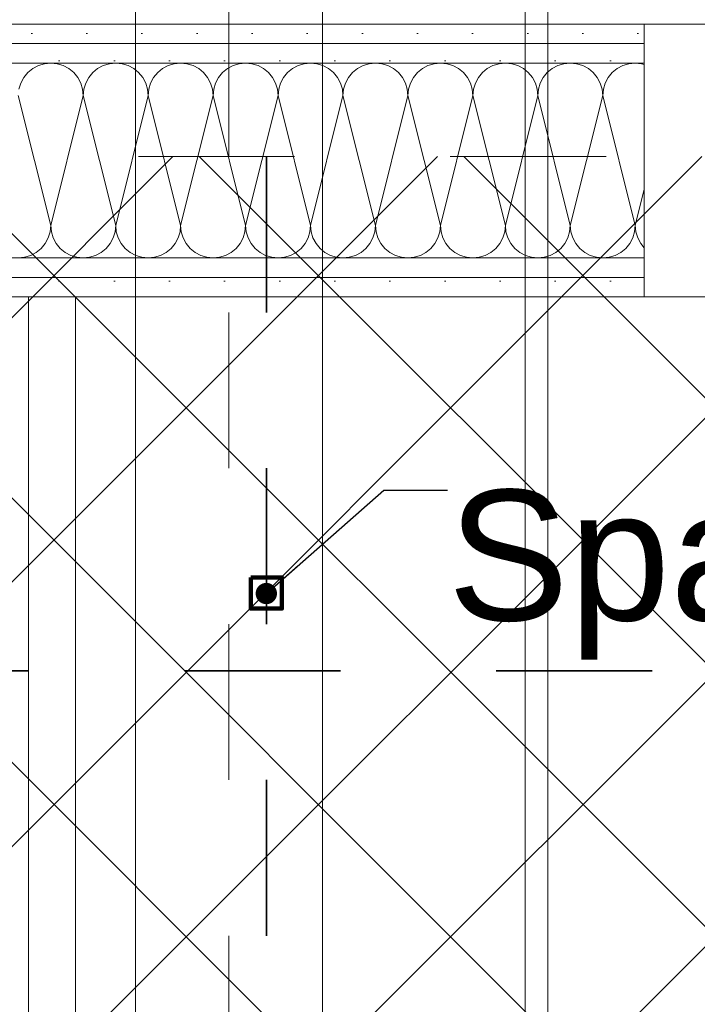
# Model space of a CAD drawing. Header units: metres. Extents: x -3.6 to 84.5, y -11 to 16.8.
# Tile 267 of 389: x 45.459 to 45.894, y 3.266 to 3.898. Entities that reach past the tile are written whole.
import ezdxf

# ---------------------------------------------------------------- set-up
doc = ezdxf.new("R2010")
doc.units = ezdxf.units.M
doc.header["$MEASUREMENT"] = 0
for name, pattern in [('Achse', [0.2, 0.1, -0.05, 0, -0.05]), ('Punktlinie weit', [0.06, 0.01, -0.05]), ('STRICHPUNKT', [0.015, 0.0075, -0.00375, 0, -0.00375])]:
    doc.linetypes.add(name, pattern=pattern)
for name, color, linetype in [('154 - Bemaßung_ Beschriftung.Ausbau - Deckenspiegel', 7, 'Continuous'), ('305 - Elemente.Linie_ Schraffur - Deckenspiegel', 7, 'Continuous'), ('Neubau_154 - Bemaßung_ Beschriftung.Ausbau - Deckenspiegel', 7, 'Continuous'), ('Neubau_606 - Struktur.Wand Innen Ausbau', 7, 'Continuous'), ('Neubau_651 - Abdeckung.Decke abgehängt_ bekleidet', 7, 'Continuous'), ('Neubau_702 - Einrichtung.Möbel Sanitär', 7, 'Continuous')]:
    doc.layers.add(name, color=color, linetype=linetype)
doc.styles.add('ERSTELLTER_STIL_2', font='txt')
doc.dimstyles.new('ERSTELLTER_STIL__1', dxfattribs={"dimtxt": 0.1, "dimasz": 0.0532, "dimexe": 0.18, "dimexo": 0.0625, "dimgap": 0, "dimtad": 1, "dimzin": 0, "dimdsep": 46, "dimtxsty": 'ERSTELLTER_STIL_2', "dimblk": 'ARROWHEAD_2', "dimblk1": 'ARROWHEAD_2', "dimblk2": 'ARROWHEAD_2', "dimcen": 0.09, "dimse1": 1, "dimse2": 1, "dimclrd": 7, "dimclre": 7, "dimclrt": 7, "dimazin": 0, "dimtfac": 1, "dimtdec": 4, "dimtmove": 0, "dimatfit": 3, "dimfxl": 1, "dimtolj": 1, "dimtzin": 0, "dimarcsym": 0})
doc.dimstyles.new('ERSTELLTER_STIL__5', dxfattribs={"dimtxt": 0.18, "dimasz": 0.02736, "dimexe": 0.18, "dimexo": 0.0625, "dimgap": 0, "dimtad": 0, "dimtih": 1, "dimtoh": 1, "dimdec": 4, "dimzin": 0, "dimdsep": 46, "dimcen": 0.09, "dimadec": 0, "dimazin": 0, "dimtfac": 1, "dimtdec": 4, "dimtmove": 0, "dimatfit": 3, "dimldrblk": 'ARROWHEAD_11', "dimfxl": 1, "dimtolj": 1, "dimtzin": 0, "dimarcsym": 0})
pattern_1 = [(45, (0, 0), (-0.01767767, 0.01767767), [0, -0.025])]

# ---------------------------------------------------------------- blocks, each defined once
blk = doc.blocks.new('*X1')
at = {"layer": 'Neubau_606 - Struktur.Wand Innen Ausbau', "color": 7, "linetype": 'Continuous', "lineweight": 5}
for p, q in [((45.4712, 3.86841), (45.46759, 3.86649)), ((45.4751, 3.8696), (45.4712, 3.86841)), ((45.47917, 3.87), (45.4751, 3.8696)), ((45.48323, 3.8696), (45.47917, 3.87)), ((45.48714, 3.86841), (45.48323, 3.8696)), ((45.49074, 3.86649), (45.48714, 3.86841)), ((45.51286, 3.86841), (45.50926, 3.86649)), ((45.51677, 3.8696), (45.51286, 3.86841)), ((45.52084, 3.87), (45.51677, 3.8696)), ((45.5249, 3.8696), (45.52084, 3.87)), ((45.52881, 3.86841), (45.5249, 3.8696)), ((45.53241, 3.86649), (45.52881, 3.86841)), ((45.55453, 3.86841), (45.55093, 3.86649)), ((45.55844, 3.8696), (45.55453, 3.86841)), ((45.5625, 3.87), (45.55844, 3.8696)), ((45.56657, 3.8696), (45.5625, 3.87)), ((45.57047, 3.86841), (45.56657, 3.8696)), ((45.57408, 3.86649), (45.57047, 3.86841)), ((45.5962, 3.86841), (45.59259, 3.86649)), ((45.6001, 3.8696), (45.5962, 3.86841)), ((45.60417, 3.87), (45.6001, 3.8696)), ((45.60823, 3.8696), (45.60417, 3.87)), ((45.61214, 3.86841), (45.60823, 3.8696)), ((45.61574, 3.86649), (45.61214, 3.86841)), ((45.63786, 3.86841), (45.63426, 3.86649)), ((45.64177, 3.8696), (45.63786, 3.86841)), ((45.64584, 3.87), (45.64177, 3.8696)), ((45.6499, 3.8696), (45.64584, 3.87)), ((45.65381, 3.86841), (45.6499, 3.8696)), ((45.65741, 3.86649), (45.65381, 3.86841)), ((45.67953, 3.86841), (45.67593, 3.86649)), ((45.68344, 3.8696), (45.67953, 3.86841)), ((45.6875, 3.87), (45.68344, 3.8696)), ((45.69157, 3.8696), (45.6875, 3.87)), ((45.69547, 3.86841), (45.69157, 3.8696)), ((45.69908, 3.86649), (45.69547, 3.86841)), ((45.7212, 3.86841), (45.71759, 3.86649)), ((45.7251, 3.8696), (45.7212, 3.86841)), ((45.72917, 3.87), (45.7251, 3.8696)), ((45.73323, 3.8696), (45.72917, 3.87)), ((45.73714, 3.86841), (45.73323, 3.8696)), ((45.74074, 3.86649), (45.73714, 3.86841)), ((45.76286, 3.86841), (45.75926, 3.86649)), ((45.76677, 3.8696), (45.76286, 3.86841)), ((45.77084, 3.87), (45.76677, 3.8696)), ((45.7749, 3.8696), (45.77084, 3.87)), ((45.77881, 3.86841), (45.7749, 3.8696)), ((45.78241, 3.86649), (45.77881, 3.86841)), ((45.80453, 3.86841), (45.80093, 3.86649)), ((45.80844, 3.8696), (45.80453, 3.86841)), ((45.8125, 3.87), (45.80844, 3.8696)), ((45.81657, 3.8696), (45.8125, 3.87)), ((45.82047, 3.86841), (45.81657, 3.8696)), ((45.82408, 3.86649), (45.82047, 3.86841)), ((45.8462, 3.86841), (45.84259, 3.86649)), ((45.8501, 3.8696), (45.8462, 3.86841)), ((45.85417, 3.87), (45.8501, 3.8696)), ((45.85823, 3.8696), (45.85417, 3.87)), ((45.85999, 3.86906), (45.85823, 3.8696)), ((45.46444, 3.8639), (45.46185, 3.86074)), ((45.46759, 3.86649), (45.46444, 3.8639)), ((45.4939, 3.8639), (45.49074, 3.86649)), ((45.49649, 3.86074), (45.4939, 3.8639)), ((45.5061, 3.8639), (45.50351, 3.86074)), ((45.50926, 3.86649), (45.5061, 3.8639)), ((45.53557, 3.8639), (45.53241, 3.86649)), ((45.53816, 3.86074), (45.53557, 3.8639)), ((45.54777, 3.8639), (45.54518, 3.86074)), ((45.55093, 3.86649), (45.54777, 3.8639)), ((45.57723, 3.8639), (45.57408, 3.86649)), ((45.57982, 3.86074), (45.57723, 3.8639)), ((45.58944, 3.8639), (45.58685, 3.86074)), ((45.59259, 3.86649), (45.58944, 3.8639)), ((45.6189, 3.8639), (45.61574, 3.86649)), ((45.62149, 3.86074), (45.6189, 3.8639)), ((45.6311, 3.8639), (45.62851, 3.86074)), ((45.63426, 3.86649), (45.6311, 3.8639)), ((45.66057, 3.8639), (45.65741, 3.86649)), ((45.66316, 3.86074), (45.66057, 3.8639)), ((45.67277, 3.8639), (45.67018, 3.86074)), ((45.67593, 3.86649), (45.67277, 3.8639)), ((45.70223, 3.8639), (45.69908, 3.86649)), ((45.70482, 3.86074), (45.70223, 3.8639)), ((45.71444, 3.8639), (45.71185, 3.86074)), ((45.71759, 3.86649), (45.71444, 3.8639)), ((45.7439, 3.8639), (45.74074, 3.86649)), ((45.74649, 3.86074), (45.7439, 3.8639)), ((45.7561, 3.8639), (45.75351, 3.86074)), ((45.75926, 3.86649), (45.7561, 3.8639)), ((45.78557, 3.8639), (45.78241, 3.86649)), ((45.78816, 3.86074), (45.78557, 3.8639)), ((45.79777, 3.8639), (45.79518, 3.86074)), ((45.80093, 3.86649), (45.79777, 3.8639)), ((45.82723, 3.8639), (45.82408, 3.86649)), ((45.82982, 3.86074), (45.82723, 3.8639)), ((45.83944, 3.8639), (45.83685, 3.86074)), ((45.84259, 3.86649), (45.83944, 3.8639)), ((45.45992, 3.85714), (45.45874, 3.85323)), ((45.46185, 3.86074), (45.45992, 3.85714)), ((45.49842, 3.85714), (45.49649, 3.86074)), ((45.4996, 3.85323), (45.49842, 3.85714)), ((45.50159, 3.85714), (45.5004, 3.85323)), ((45.50351, 3.86074), (45.50159, 3.85714)), ((45.54008, 3.85714), (45.53816, 3.86074)), ((45.54127, 3.85323), (45.54008, 3.85714)), ((45.54325, 3.85714), (45.54207, 3.85323)), ((45.54518, 3.86074), (45.54325, 3.85714)), ((45.58175, 3.85714), (45.57982, 3.86074)), ((45.58294, 3.85323), (45.58175, 3.85714)), ((45.58492, 3.85714), (45.58374, 3.85323)), ((45.58685, 3.86074), (45.58492, 3.85714)), ((45.62342, 3.85714), (45.62149, 3.86074)), ((45.6246, 3.85323), (45.62342, 3.85714)), ((45.62659, 3.85714), (45.6254, 3.85323)), ((45.62851, 3.86074), (45.62659, 3.85714)), ((45.66508, 3.85714), (45.66316, 3.86074)), ((45.66627, 3.85323), (45.66508, 3.85714)), ((45.66825, 3.85714), (45.66707, 3.85323)), ((45.67018, 3.86074), (45.66825, 3.85714)), ((45.70675, 3.85714), (45.70482, 3.86074)), ((45.70794, 3.85323), (45.70675, 3.85714)), ((45.70992, 3.85714), (45.70874, 3.85323)), ((45.71185, 3.86074), (45.70992, 3.85714)), ((45.74842, 3.85714), (45.74649, 3.86074)), ((45.7496, 3.85323), (45.74842, 3.85714)), ((45.75159, 3.85714), (45.7504, 3.85323)), ((45.75351, 3.86074), (45.75159, 3.85714)), ((45.79008, 3.85714), (45.78816, 3.86074)), ((45.79127, 3.85323), (45.79008, 3.85714)), ((45.79325, 3.85714), (45.79207, 3.85323)), ((45.79518, 3.86074), (45.79325, 3.85714)), ((45.83175, 3.85714), (45.82982, 3.86074)), ((45.83294, 3.85323), (45.83175, 3.85714)), ((45.83492, 3.85714), (45.83374, 3.85323)), ((45.83685, 3.86074), (45.83492, 3.85714)), ((45.45834, 3.84916), (45.47917, 3.76583)), ((45.5, 3.84916), (45.47917, 3.76583)), ((45.5, 3.84916), (45.4996, 3.85323)), ((45.5004, 3.85323), (45.5, 3.84916)), ((45.5, 3.84916), (45.52084, 3.76583)), ((45.54167, 3.84916), (45.52084, 3.76583)), ((45.54167, 3.84916), (45.54127, 3.85323)), ((45.54207, 3.85323), (45.54167, 3.84916)), ((45.54167, 3.84916), (45.5625, 3.76583)), ((45.58334, 3.84916), (45.5625, 3.76583)), ((45.58334, 3.84916), (45.58294, 3.85323)), ((45.58374, 3.85323), (45.58334, 3.84916)), ((45.58334, 3.84916), (45.60417, 3.76583)), ((45.625, 3.84916), (45.60417, 3.76583)), ((45.625, 3.84916), (45.6246, 3.85323)), ((45.6254, 3.85323), (45.625, 3.84916)), ((45.625, 3.84916), (45.64584, 3.76583)), ((45.66667, 3.84916), (45.64584, 3.76583)), ((45.66667, 3.84916), (45.66627, 3.85323)), ((45.66707, 3.85323), (45.66667, 3.84916)), ((45.66667, 3.84916), (45.6875, 3.76583)), ((45.70834, 3.84916), (45.6875, 3.76583)), ((45.70834, 3.84916), (45.70794, 3.85323)), ((45.70874, 3.85323), (45.70834, 3.84916)), ((45.70834, 3.84916), (45.72917, 3.76583)), ((45.75, 3.84916), (45.72917, 3.76583)), ((45.75, 3.84916), (45.7496, 3.85323)), ((45.7504, 3.85323), (45.75, 3.84916)), ((45.75, 3.84916), (45.77084, 3.76583)), ((45.79167, 3.84916), (45.77084, 3.76583)), ((45.79167, 3.84916), (45.79127, 3.85323)), ((45.79207, 3.85323), (45.79167, 3.84916)), ((45.79167, 3.84916), (45.8125, 3.76583)), ((45.83334, 3.84916), (45.8125, 3.76583)), ((45.83334, 3.84916), (45.83294, 3.85323)), ((45.83374, 3.85323), (45.83334, 3.84916)), ((45.83334, 3.84916), (45.85417, 3.76583)), ((45.85999, 3.78911), (45.85417, 3.76583)), ((45.47758, 3.75786), (45.47877, 3.76177)), ((45.47877, 3.76177), (45.47917, 3.76583)), ((45.47917, 3.76583), (45.47957, 3.76177)), ((45.47957, 3.76177), (45.48075, 3.75786)), ((45.51925, 3.75786), (45.52044, 3.76177)), ((45.52044, 3.76177), (45.52084, 3.76583)), ((45.52084, 3.76583), (45.52124, 3.76177)), ((45.52124, 3.76177), (45.52242, 3.75786)), ((45.56092, 3.75786), (45.5621, 3.76177)), ((45.5621, 3.76177), (45.5625, 3.76583)), ((45.5625, 3.76583), (45.5629, 3.76177)), ((45.5629, 3.76177), (45.56409, 3.75786)), ((45.60258, 3.75786), (45.60377, 3.76177)), ((45.60377, 3.76177), (45.60417, 3.76583)), ((45.60417, 3.76583), (45.60457, 3.76177)), ((45.60457, 3.76177), (45.60575, 3.75786)), ((45.64425, 3.75786), (45.64544, 3.76177)), ((45.64544, 3.76177), (45.64584, 3.76583)), ((45.64584, 3.76583), (45.64624, 3.76177)), ((45.64624, 3.76177), (45.64742, 3.75786)), ((45.68592, 3.75786), (45.6871, 3.76177)), ((45.6871, 3.76177), (45.6875, 3.76583)), ((45.6875, 3.76583), (45.6879, 3.76177)), ((45.6879, 3.76177), (45.68909, 3.75786)), ((45.72758, 3.75786), (45.72877, 3.76177)), ((45.72877, 3.76177), (45.72917, 3.76583)), ((45.72917, 3.76583), (45.72957, 3.76177)), ((45.72957, 3.76177), (45.73075, 3.75786)), ((45.76925, 3.75786), (45.77044, 3.76177)), ((45.77044, 3.76177), (45.77084, 3.76583)), ((45.77084, 3.76583), (45.77124, 3.76177)), ((45.77124, 3.76177), (45.77242, 3.75786)), ((45.81092, 3.75786), (45.8121, 3.76177)), ((45.8121, 3.76177), (45.8125, 3.76583)), ((45.8125, 3.76583), (45.8129, 3.76177)), ((45.8129, 3.76177), (45.81409, 3.75786)), ((45.85258, 3.75786), (45.85377, 3.76177)), ((45.85377, 3.76177), (45.85417, 3.76583)), ((45.85417, 3.76583), (45.85457, 3.76177)), ((45.85457, 3.76177), (45.85575, 3.75786)), ((45.47307, 3.7511), (45.47566, 3.75426)), ((45.47566, 3.75426), (45.47758, 3.75786)), ((45.48075, 3.75786), (45.48268, 3.75426)), ((45.48268, 3.75426), (45.48527, 3.7511)), ((45.51473, 3.7511), (45.51732, 3.75426)), ((45.51732, 3.75426), (45.51925, 3.75786)), ((45.52242, 3.75786), (45.52435, 3.75426)), ((45.52435, 3.75426), (45.52694, 3.7511)), ((45.5564, 3.7511), (45.55899, 3.75426)), ((45.55899, 3.75426), (45.56092, 3.75786)), ((45.56409, 3.75786), (45.56601, 3.75426)), ((45.56601, 3.75426), (45.5686, 3.7511)), ((45.59807, 3.7511), (45.60066, 3.75426)), ((45.60066, 3.75426), (45.60258, 3.75786)), ((45.60575, 3.75786), (45.60768, 3.75426)), ((45.60768, 3.75426), (45.61027, 3.7511)), ((45.63973, 3.7511), (45.64232, 3.75426)), ((45.64232, 3.75426), (45.64425, 3.75786)), ((45.64742, 3.75786), (45.64935, 3.75426)), ((45.64935, 3.75426), (45.65194, 3.7511)), ((45.6814, 3.7511), (45.68399, 3.75426)), ((45.68399, 3.75426), (45.68592, 3.75786)), ((45.68909, 3.75786), (45.69101, 3.75426)), ((45.69101, 3.75426), (45.6936, 3.7511)), ((45.72307, 3.7511), (45.72566, 3.75426)), ((45.72566, 3.75426), (45.72758, 3.75786)), ((45.73075, 3.75786), (45.73268, 3.75426)), ((45.73268, 3.75426), (45.73527, 3.7511)), ((45.76473, 3.7511), (45.76732, 3.75426)), ((45.76732, 3.75426), (45.76925, 3.75786)), ((45.77242, 3.75786), (45.77435, 3.75426)), ((45.77435, 3.75426), (45.77694, 3.7511)), ((45.8064, 3.7511), (45.80899, 3.75426)), ((45.80899, 3.75426), (45.81092, 3.75786)), ((45.81409, 3.75786), (45.81601, 3.75426)), ((45.81601, 3.75426), (45.8186, 3.7511)), ((45.84807, 3.7511), (45.85066, 3.75426)), ((45.85066, 3.75426), (45.85258, 3.75786)), ((45.85575, 3.75786), (45.85768, 3.75426)), ((45.85768, 3.75426), (45.85999, 3.75144)), ((45.46631, 3.74658), (45.46991, 3.74851)), ((45.46991, 3.74851), (45.47307, 3.7511)), ((45.48527, 3.7511), (45.48843, 3.74851)), ((45.48843, 3.74851), (45.49203, 3.74658)), ((45.50797, 3.74658), (45.51158, 3.74851)), ((45.51158, 3.74851), (45.51473, 3.7511)), ((45.52694, 3.7511), (45.53009, 3.74851)), ((45.53009, 3.74851), (45.5337, 3.74658)), ((45.54964, 3.74658), (45.55324, 3.74851)), ((45.55324, 3.74851), (45.5564, 3.7511)), ((45.5686, 3.7511), (45.57176, 3.74851)), ((45.57176, 3.74851), (45.57536, 3.74658)), ((45.59131, 3.74658), (45.59491, 3.74851)), ((45.59491, 3.74851), (45.59807, 3.7511)), ((45.61027, 3.7511), (45.61343, 3.74851)), ((45.61343, 3.74851), (45.61703, 3.74658)), ((45.63297, 3.74658), (45.63658, 3.74851)), ((45.63658, 3.74851), (45.63973, 3.7511)), ((45.65194, 3.7511), (45.65509, 3.74851)), ((45.65509, 3.74851), (45.6587, 3.74658)), ((45.67464, 3.74658), (45.67824, 3.74851)), ((45.67824, 3.74851), (45.6814, 3.7511)), ((45.6936, 3.7511), (45.69676, 3.74851)), ((45.69676, 3.74851), (45.70036, 3.74658)), ((45.71631, 3.74658), (45.71991, 3.74851)), ((45.71991, 3.74851), (45.72307, 3.7511)), ((45.73527, 3.7511), (45.73843, 3.74851)), ((45.73843, 3.74851), (45.74203, 3.74658)), ((45.75797, 3.74658), (45.76158, 3.74851)), ((45.76158, 3.74851), (45.76473, 3.7511)), ((45.77694, 3.7511), (45.78009, 3.74851)), ((45.78009, 3.74851), (45.7837, 3.74658)), ((45.79964, 3.74658), (45.80324, 3.74851)), ((45.80324, 3.74851), (45.8064, 3.7511)), ((45.8186, 3.7511), (45.82176, 3.74851)), ((45.82176, 3.74851), (45.82536, 3.74658)), ((45.84131, 3.74658), (45.84491, 3.74851)), ((45.84491, 3.74851), (45.84807, 3.7511)), ((45.45834, 3.745), (45.4624, 3.7454)), ((45.4624, 3.7454), (45.46631, 3.74658)), ((45.49203, 3.74658), (45.49594, 3.7454)), ((45.49594, 3.7454), (45.5, 3.745)), ((45.5, 3.745), (45.50407, 3.7454)), ((45.50407, 3.7454), (45.50797, 3.74658)), ((45.5337, 3.74658), (45.5376, 3.7454)), ((45.5376, 3.7454), (45.54167, 3.745)), ((45.54167, 3.745), (45.54573, 3.7454)), ((45.54573, 3.7454), (45.54964, 3.74658)), ((45.57536, 3.74658), (45.57927, 3.7454)), ((45.57927, 3.7454), (45.58334, 3.745)), ((45.58334, 3.745), (45.5874, 3.7454)), ((45.5874, 3.7454), (45.59131, 3.74658)), ((45.61703, 3.74658), (45.62094, 3.7454)), ((45.62094, 3.7454), (45.625, 3.745)), ((45.625, 3.745), (45.62907, 3.7454)), ((45.62907, 3.7454), (45.63297, 3.74658)), ((45.6587, 3.74658), (45.6626, 3.7454)), ((45.6626, 3.7454), (45.66667, 3.745)), ((45.66667, 3.745), (45.67073, 3.7454)), ((45.67073, 3.7454), (45.67464, 3.74658)), ((45.70036, 3.74658), (45.70427, 3.7454)), ((45.70427, 3.7454), (45.70834, 3.745)), ((45.70834, 3.745), (45.7124, 3.7454)), ((45.7124, 3.7454), (45.71631, 3.74658)), ((45.74203, 3.74658), (45.74594, 3.7454)), ((45.74594, 3.7454), (45.75, 3.745)), ((45.75, 3.745), (45.75407, 3.7454)), ((45.75407, 3.7454), (45.75797, 3.74658)), ((45.7837, 3.74658), (45.7876, 3.7454)), ((45.7876, 3.7454), (45.79167, 3.745)), ((45.79167, 3.745), (45.79573, 3.7454)), ((45.79573, 3.7454), (45.79964, 3.74658)), ((45.82536, 3.74658), (45.82927, 3.7454)), ((45.82927, 3.7454), (45.83334, 3.745)), ((45.83334, 3.745), (45.8374, 3.7454)), ((45.8374, 3.7454), (45.84131, 3.74658))]:
    blk.add_line(p, q, dxfattribs=at)
blk = doc.blocks.new('*D342')
at = {"layer": '154 - Bemaßung_ Beschriftung.Ausbau - Deckenspiegel', "color": 7, "linetype": 'Continuous', "lineweight": 5}
for p, q in [((46.35296, 3.81), (46.35296, 3.84423)), ((46.38796, 3.78979), (46.31796, 3.83021)), ((46.40546, 3.81), (46.30046, 3.81)), ((46.35296, 2.72998), (46.35296, 3.81)), ((46.31796, 2.75019), (46.38796, 2.70978)), ((46.40546, 2.72998), (46.30046, 2.72998))]:
    blk.add_line(p, q, dxfattribs=at)
at = {"layer": '154 - Bemaßung_ Beschriftung.Ausbau - Deckenspiegel', "color": 7, "lineweight": 5, "insert": (46.33296, 3.13696), "char_height": 0.1, "attachment_point": 7, "rotation": 90, "style": 'ERSTELLTER_STIL_2'}
blk.add_mtext('\\A1;{\\pql;\\fArial|b0|i0|c0|p38;1,08}', dxfattribs=at)
blk = doc.blocks.new('ARROWHEAD_2')
at = {"color": 0, "linetype": 'Continuous', "lineweight": 0}
for p, q in [((-0.378, -0.655), (0.378, 0.655)), ((0, 0), (-1, 0))]:
    blk.add_line(p, q, dxfattribs=at)
blk = doc.blocks.new('ARROWHEAD_11')
at = {"color": 0, "linetype": 'Continuous', "lineweight": 0}
blk.add_line((0, 0), (-1, 0), dxfattribs=at)
at = {"color": 0, "linetype": 'Continuous', "lineweight": 0, "const_width": 0.25, "flags": 128}
blk.add_lwpolyline([(-0.125, 0, 1), (0.125, 0, 1)], format="xyb", close=True, dxfattribs=at)

msp = doc.modelspace()

# ---------------------------------------------------------------- hatches: boundary and pattern name
at = {"layer": 'Neubau_606 - Struktur.Wand Innen Ausbau', "linetype": 'Continuous', "lineweight": 0, "true_color": 0x000000}
h = msp.add_hatch(dxfattribs=at)
h.set_pattern_fill('Gips_0001', color=18, style=0, pattern_type=2)
h.set_pattern_definition(pattern_1)
h.paths.add_polyline_path([(44.70999, 3.895), (44.70999, 3.8825), (45.85999, 3.8825), (45.85999, 3.895)])
h = msp.add_hatch(dxfattribs=at)
h.set_pattern_fill('Gips_0001', color=18, style=0, pattern_type=2)
h.set_pattern_definition(pattern_1)
h.paths.add_polyline_path([(44.70999, 3.8825), (44.70999, 3.87), (45.85999, 3.87), (45.85999, 3.8825)])
h = msp.add_hatch(dxfattribs=at)
h.set_pattern_fill('Gips_0001', color=18, style=0, pattern_type=2)
h.set_pattern_definition(pattern_1)
h.paths.add_polyline_path([(44.70999, 3.745), (44.70999, 3.7325), (45.85999, 3.7325), (45.85999, 3.745)])
h = msp.add_hatch(dxfattribs=at)
h.set_pattern_fill('Gips_0001', color=18, style=0, pattern_type=2)
h.set_pattern_definition(pattern_1)
h.paths.add_polyline_path([(44.70999, 3.7325), (44.70999, 3.72), (45.85999, 3.72), (45.85999, 3.7325)])
at = {"layer": 'Neubau_651 - Abdeckung.Decke abgehängt_ bekleidet', "linetype": 'Continuous', "lineweight": 13, "true_color": 0xffbfbf}
h = msp.add_hatch(dxfattribs=at)
h.set_pattern_fill('Raster_20x20_Diagonal_0001', color=254, style=0, pattern_type=2)
h.set_pattern_definition([(45, (0, 0), (-0.0848528, 0.0848528), []), (135, (0, 0), (0.0848528, 0.0848528), [])])
h.paths.add_polyline_path([(43.96499, 0.74948), (47.27, 0.74948), (47.27, 2.91998), (46.89497, 2.91998), (46.89497, 3.81), (43.96499, 3.81)])

# ---------------------------------------------------------------- linework, layer by layer
at = {"layer": '305 - Elemente.Linie_ Schraffur - Deckenspiegel', "color": 7, "linetype": 'STRICHPUNKT', "lineweight": 9}
msp.add_line((45.5935, 5.31), (45.5935, 0.645), dxfattribs=at)
at = {"layer": '305 - Elemente.Linie_ Schraffur - Deckenspiegel', "color": 7, "linetype": 'Continuous', "lineweight": 9, "flags": 128}
for points in [[(45.2035, 5.31), (45.7835, 5.31), (45.7835, 0.645), (45.2035, 0.645)], [(45.798, 5.31), (46.378, 5.31), (46.378, 0.645), (45.798, 0.645)]]:
    msp.add_lwpolyline(points, close=True, dxfattribs=at)
at = {"layer": '305 - Elemente.Linie_ Schraffur - Deckenspiegel', "color": 7, "linetype": 'Continuous', "lineweight": 9}
msp.add_lwpolyline([(45.5335, 0.645), (45.6535, 0.645), (45.6535, 5.31), (45.5335, 5.31)], close=True, dxfattribs=at)
at = {"layer": 'Neubau_606 - Struktur.Wand Innen Ausbau', "color": 1, "linetype": 'Continuous', "lineweight": 13}
for p, q in [((45.85999, 3.895), (45.85999, 3.8825)), ((46.74499, 3.895), (45.85999, 3.895)), ((45.85999, 3.8825), (45.85999, 3.87)), ((45.85999, 3.87), (44.70999, 3.87)), ((45.85999, 3.87), (45.85999, 3.745)), ((45.85999, 3.745), (44.70999, 3.745)), ((45.85999, 3.745), (45.85999, 3.7325)), ((45.85999, 3.7325), (45.85999, 3.72)), ((45.85999, 3.72), (46.74499, 3.72))]:
    msp.add_line(p, q, dxfattribs=at)
at = {"layer": 'Neubau_606 - Struktur.Wand Innen Ausbau', "color": 1, "linetype": 'Continuous', "lineweight": 9}
for p, q in [((45.85999, 3.8825), (44.70999, 3.8825)), ((45.85999, 3.7325), (44.70999, 3.7325))]:
    msp.add_line(p, q, dxfattribs=at)
at = {"layer": 'Neubau_606 - Struktur.Wand Innen Ausbau', "color": 1, "linetype": 'Continuous', "lineweight": 13, "flags": 128}
for points in [[(45.85999, 3.895), (44.70999, 3.895)], [(44.70999, 3.72), (45.85999, 3.72)]]:
    msp.add_lwpolyline(points, dxfattribs=at)
at = {"layer": 'Neubau_651 - Abdeckung.Decke abgehängt_ bekleidet', "color": 1, "linetype": 'Achse', "lineweight": 35}
for p, q in [((45.61749, 3.81), (45.61749, 0.74948)), ((43.96499, 3.47998), (46.89497, 3.47998))]:
    msp.add_line(p, q, dxfattribs=at)
at = {"layer": 'Neubau_651 - Abdeckung.Decke abgehängt_ bekleidet', "color": 1, "linetype": 'Punktlinie weit', "lineweight": 13, "flags": 128}
msp.add_lwpolyline([(43.96499, 0.74948), (47.27, 0.74948), (47.27, 2.91998), (46.89497, 2.91998), (46.89497, 3.81), (43.96499, 3.81)], close=True, dxfattribs=at)
at = {"layer": 'Neubau_651 - Abdeckung.Decke abgehängt_ bekleidet', "color": 1, "linetype": 'Continuous', "lineweight": 100, "flags": 128}
msp.add_lwpolyline([(45.60748, 3.53998), (45.62748, 3.53998), (45.62748, 3.51998), (45.60748, 3.51998)], close=True, dxfattribs=at)
at = {"layer": 'Neubau_702 - Einrichtung.Möbel Sanitär', "color": 1, "linetype": 'Continuous', "lineweight": 13, "flags": 128}
for points in [[(45.46499, 3.72), (45.46499, 2.78998)], [(45.49499, 3.72), (45.46499, 3.72)], [(45.49499, 0.83998), (45.49499, 3.72)]]:
    msp.add_lwpolyline(points, dxfattribs=at)

# ---------------------------------------------------------------- block references
at = {"layer": 'Neubau_606 - Struktur.Wand Innen Ausbau', "color": 1, "lineweight": 13}
msp.add_blockref('*X1', (0, 0), dxfattribs=at)

# ---------------------------------------------------------------- texts
at = {"layer": 'Neubau_154 - Bemaßung_ Beschriftung.Ausbau - Deckenspiegel', "color": 1, "linetype": 'Continuous', "lineweight": 13, "insert": (45.73371, 3.59602), "char_height": 0.0836353, "attachment_point": 1, "style": 'ERSTELLTER_STIL_2'}
msp.add_mtext('\\A1;{\\pql;\\fArial|b0|i0|c0|p38;Spannabhänger}', dxfattribs=at)

# ---------------------------------------------------------------- dimensions: what is measured, and where the dimension line sits
at = {"layer": '154 - Bemaßung_ Beschriftung.Ausbau - Deckenspiegel', "color": 7, "linetype": 'Continuous', "lineweight": 5}
dim = msp.add_linear_dim(base=(46.35296, 3.81), p1=(42.87498, 2.72998), p2=(43.54499, 3.81), angle=90, dimstyle='ERSTELLTER_STIL__1', dxfattribs=at)
dim.commit()
dim.dimension.update_dxf_attribs({"geometry": '*D342', "text_midpoint": (46.28296, 3.26684), "dimtype": 160, "text_rotation": 90})

# ---------------------------------------------------------------- leaders
at = {"layer": 'Neubau_154 - Bemaßung_ Beschriftung.Ausbau - Deckenspiegel', "color": 1, "linetype": 'Continuous', "lineweight": 13, "annotation_type": 0, "has_hookline": 1, "hookline_direction": 0, "text_width": 0.8269}
msp.add_leader([(45.61749, 3.52959), (45.69283, 3.59602), (45.73371, 3.59602)], dimstyle='ERSTELLTER_STIL__5', dxfattribs=at)

doc.saveas('drawing.dxf')
